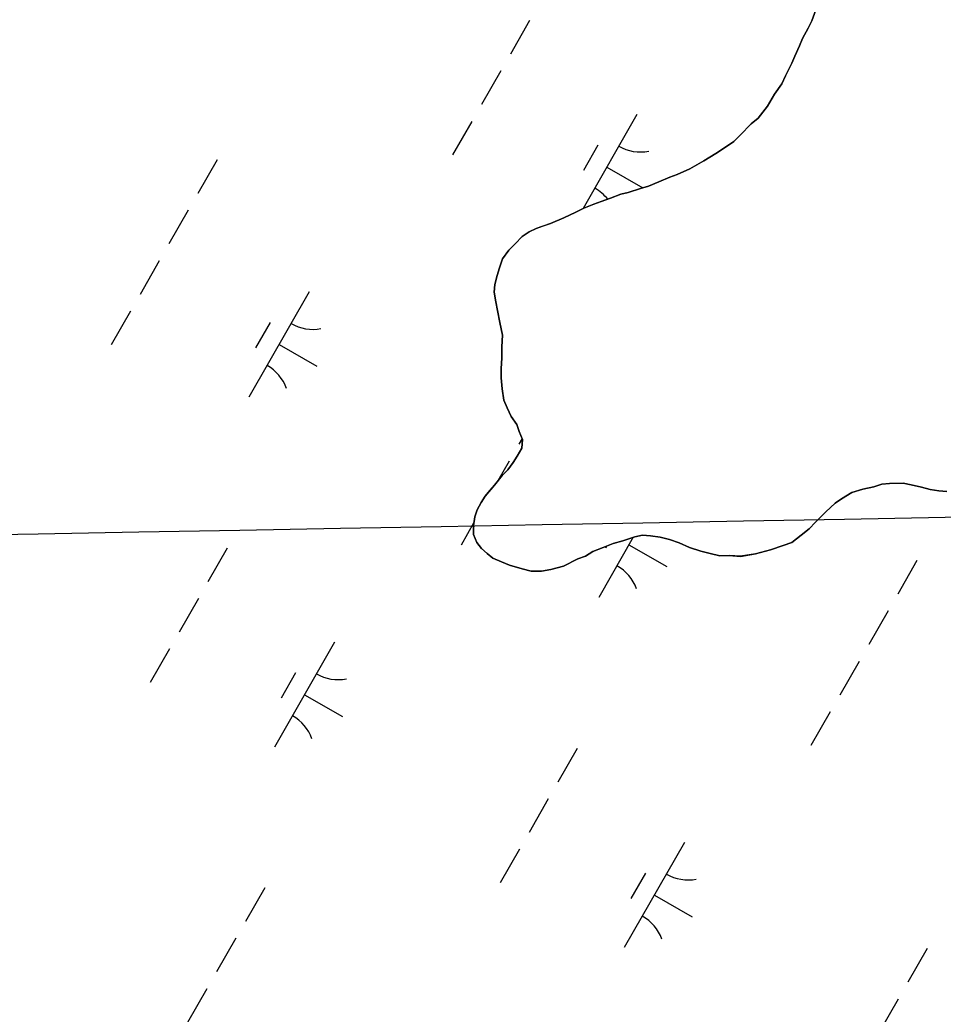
# Model space of a CAD drawing. Extents: x 3930721 to 3950824, y 220441 to 242861.
# Drawn here: x 3944948.3 to 3945329.2, y 230095.9 to 230506.2 of the extents above; entities that cross this region are included whole.
import ezdxf

# ---------------------------------------------------------------- set-up
doc = ezdxf.new("R2010")
doc.units = 0
for name, color, linetype in [('V-GRID-MAJR', 7, 'Continuous'), ('V-TOPO-SHOR', 7, 'Continuous'), ('V-WETL-SWMP', 7, 'Continuous')]:
    doc.layers.add(name, color=color, linetype=linetype)

msp = doc.modelspace()

# ---------------------------------------------------------------- linework, layer by layer
at = {"layer": 'V-GRID-MAJR'}
msp.add_spline([(3935736.57, 230127.92), (3940756.95, 230218.14), (3946078.33, 230314.51), (3946614.64, 230324.26)], degree=3, dxfattribs=at)
at = {"layer": 'V-TOPO-SHOR'}
for points in [[(3945155.56, 230279.63), (3945150.31, 230281.21), (3945147.02, 230282.49), (3945143.41, 230284.09), (3945141.1, 230286.03), (3945138.79, 230287.97), (3945136.79, 230290.57), (3945135.45, 230293.83), (3945135.42, 230297.43), (3945136.03, 230301.04), (3945136.99, 230303.99), (3945138.59, 230306.96), (3945140.2, 230309.59), (3945142.15, 230311.9), (3945144.08, 230314.21), (3945147.32, 230318.18), (3945149.59, 230320.49), (3945151.85, 230323.46), (3945153.46, 230326.1), (3945155.39, 230329.39), (3945155.68, 230332.99), (3945154.34, 230336.25), (3945153.33, 230339.19), (3945151, 230342.44), (3945149.33, 230346.02), (3945147.99, 230349.28), (3945147.29, 230353.86), (3945146.91, 230358.44), (3945146.87, 230362.37), (3945147.15, 230366.62), (3945147.11, 230371.21), (3945147.39, 230376.12), (3945146.35, 230381.35), (3945145.32, 230386.25), (3945144.63, 230389.84), (3945143.94, 230393.77), (3945144.23, 230397.04), (3945145.17, 230400.65), (3945146.12, 230403.93), (3945147.4, 230407.55), (3945149.98, 230411.18), (3945152.57, 230413.82), (3945155.49, 230416.8), (3945158.41, 230418.79), (3945161.35, 230420.13), (3945164.28, 230421.14), (3945167.22, 230422.15), (3945172.76, 230424.5), (3945177.65, 230426.84), (3945180.9, 230428.51), (3945185.14, 230430.19), (3945188.08, 230431.2), (3945191.99, 230432.55), (3945196.23, 230434.23), (3945199.17, 230434.92), (3945204.39, 230436.61), (3945207.66, 230437.62), (3945211.9, 230439.3), (3945216.46, 230441.31), (3945219.39, 230442.33), (3945224.61, 230444.67), (3945230.47, 230448), (3945235.35, 230451), (3945238.93, 230453.33), (3945242.83, 230455.99), (3945245.42, 230458.63), (3945249.96, 230463.26), (3945252.88, 230465.58), (3945256.76, 230470.53), (3945259.65, 230475.47), (3945262.56, 230479.76), (3945264.16, 230483.05), (3945266.72, 230488.31), (3945268, 230491.27), (3945269.93, 230495.54), (3945271.21, 230498.5), (3945273.45, 230502.78), (3945275.06, 230505.74), (3945276.65, 230510.35)], [(3945330.72, 230311.52), (3945327.44, 230311.81), (3945323.83, 230312.43), (3945320.22, 230313.38), (3945315.96, 230314.32), (3945312.68, 230314.94), (3945307.11, 230314.88), (3945303.84, 230314.52), (3945300.58, 230313.51), (3945296, 230312.48), (3945291.44, 230311.12), (3945287.21, 230308.46), (3945284.6, 230306.8), (3945280.71, 230303.16), (3945276.5, 230298.86), (3945273.91, 230296.21), (3945270.66, 230293.56), (3945266.76, 230290.57), (3945263.18, 230289.23), (3945257.96, 230287.54), (3945251.75, 230285.84), (3945245.54, 230284.8), (3945240.96, 230285.08), (3945237.03, 230285.03), (3945233.09, 230285.98), (3945229.15, 230286.92), (3945224.55, 230288.51), (3945220.28, 230290.43), (3945216.34, 230291.7), (3945212.4, 230292.64), (3945208.46, 230293.26), (3945205.19, 230293.55), (3945201.92, 230292.86), (3945197.03, 230291.18), (3945193.11, 230290.16), (3945188.87, 230288.48), (3945184.63, 230286.8), (3945181.7, 230284.8), (3945178.44, 230283.79), (3945172.58, 230280.78), (3945167.35, 230279.42), (3945163.43, 230278.72), (3945159.18, 230278.68), (3945155.56, 230279.63)]]:
    msp.add_lwpolyline(points, dxfattribs=at)
at = {"layer": 'V-WETL-SWMP'}
for p, q in [((3945276.65, 230510.34), (3945275.06, 230505.74)), ((3945158.58, 230505.98), (3945150.63, 230492.09)), ((3945273.45, 230502.78), (3945271.21, 230498.5)), ((3945275.06, 230505.74), (3945273.45, 230502.78)), ((3945271.21, 230498.5), (3945269.93, 230495.54)), ((3945269.93, 230495.54), (3945268, 230491.27)), ((3945268, 230491.27), (3945266.73, 230488.31)), ((3945266.73, 230488.31), (3945264.16, 230483.05)), ((3945146.65, 230485.15), (3945138.7, 230471.27)), ((3945264.16, 230483.05), (3945262.56, 230479.76)), ((3945262.56, 230479.76), (3945259.65, 230475.47)), ((3945259.65, 230475.47), (3945256.76, 230470.53)), ((3945256.76, 230470.53), (3945252.88, 230465.58)), ((3945202.85, 230467.14), (3945180.66, 230428.39)), ((3945252.88, 230465.58), (3945249.96, 230463.26)), ((3945134.73, 230464.32), (3945126.78, 230450.44)), ((3945249.96, 230463.26), (3945245.42, 230458.63)), ((3945245.42, 230458.63), (3945242.83, 230455.98)), ((3945186.71, 230454.48), (3945180.75, 230444.07)), ((3945238.93, 230453.33), (3945235.35, 230451)), ((3945242.83, 230455.98), (3945238.93, 230453.33)), ((3945235.35, 230451), (3945230.47, 230448)), ((3945029.68, 230448.42), (3945021.73, 230434.54)), ((3945190.42, 230445.44), (3945205.34, 230436.9)), ((3945224.61, 230444.67), (3945219.39, 230442.33)), ((3945230.47, 230448), (3945224.61, 230444.67)), ((3945216.46, 230441.31), (3945211.9, 230439.3)), ((3945219.39, 230442.33), (3945216.46, 230441.31)), ((3945204.39, 230436.61), (3945199.17, 230434.92)), ((3945207.66, 230437.62), (3945204.39, 230436.61)), ((3945211.9, 230439.3), (3945207.66, 230437.62)), ((3945191.99, 230432.55), (3945188.08, 230431.2)), ((3945196.23, 230434.23), (3945191.99, 230432.55)), ((3945199.17, 230434.92), (3945196.23, 230434.23)), ((3945180.9, 230428.51), (3945177.65, 230426.84)), ((3945185.14, 230430.19), (3945180.9, 230428.51)), ((3945188.08, 230431.2), (3945185.14, 230430.19)), ((3945017.76, 230427.6), (3945009.81, 230413.71)), ((3945172.76, 230424.5), (3945167.22, 230422.15)), ((3945177.65, 230426.84), (3945172.76, 230424.5)), ((3945161.35, 230420.13), (3945158.41, 230418.79)), ((3945167.22, 230422.15), (3945161.35, 230420.13)), ((3945155.49, 230416.8), (3945152.57, 230413.82)), ((3945158.41, 230418.79), (3945155.49, 230416.8)), ((3945152.57, 230413.82), (3945149.98, 230411.18)), ((3945147.4, 230407.55), (3945146.12, 230403.93)), ((3945149.98, 230411.18), (3945147.4, 230407.55)), ((3945005.83, 230406.77), (3944997.88, 230392.89)), ((3945146.12, 230403.93), (3945145.17, 230400.65)), ((3945145.17, 230400.65), (3945144.23, 230397.04)), ((3945144.23, 230397.04), (3945143.93, 230393.76)), ((3945067.66, 230393.93), (3945042.81, 230350.54)), ((3945143.93, 230393.76), (3945144.63, 230389.84)), ((3945144.63, 230389.84), (3945145.32, 230386.25)), ((3944993.9, 230385.95), (3944985.95, 230372.06)), ((3945145.32, 230386.25), (3945146.35, 230381.35)), ((3945051.52, 230381.27), (3945045.55, 230370.86)), ((3945146.35, 230381.35), (3945147.39, 230376.12)), ((3945147.39, 230376.12), (3945147.11, 230371.21)), ((3945055.23, 230372.23), (3945070.85, 230363.29)), ((3945147.11, 230371.21), (3945147.16, 230366.62)), ((3945147.16, 230366.62), (3945146.87, 230362.37)), ((3945146.87, 230362.37), (3945146.91, 230358.44)), ((3945146.91, 230358.44), (3945147.29, 230353.86)), ((3945147.29, 230353.86), (3945147.99, 230349.28)), ((3945147.99, 230349.28), (3945149.33, 230346.02)), ((3945149.33, 230346.02), (3945151, 230342.44)), ((3945151, 230342.44), (3945153.33, 230339.19)), ((3945153.33, 230339.19), (3945154.34, 230336.25)), ((3945154.34, 230336.25), (3945155.68, 230332.99)), ((3945155.5, 230333.42), (3945154.15, 230331.05)), ((3945155.68, 230332.99), (3945155.39, 230329.39)), ((3945153.46, 230326.09), (3945151.85, 230323.46)), ((3945155.39, 230329.39), (3945153.46, 230326.09)), ((3945150.17, 230324.11), (3945145.49, 230315.94)), ((3945151.85, 230323.46), (3945149.59, 230320.49)), ((3945147.32, 230318.17), (3945144.08, 230314.21)), ((3945149.59, 230320.49), (3945147.32, 230318.17)), ((3945144.08, 230314.21), (3945140.2, 230309.59)), ((3945296, 230312.48), (3945300.58, 230313.51)), ((3945300.58, 230313.51), (3945303.84, 230314.52)), ((3945303.84, 230314.52), (3945307.11, 230314.88)), ((3945307.11, 230314.88), (3945312.68, 230314.94)), ((3945312.68, 230314.94), (3945315.96, 230314.32)), ((3945315.96, 230314.32), (3945320.22, 230313.38)), ((3945320.22, 230313.38), (3945323.83, 230312.43)), ((3945140.2, 230309.59), (3945138.59, 230306.96)), ((3945287.21, 230308.46), (3945291.44, 230311.12)), ((3945291.44, 230311.12), (3945296, 230312.48)), ((3945323.83, 230312.43), (3945327.44, 230311.81)), ((3945327.44, 230311.81), (3945330.72, 230311.52)), ((3945138.59, 230306.96), (3945136.99, 230303.99)), ((3945280.71, 230303.16), (3945284.6, 230306.8)), ((3945284.6, 230306.8), (3945287.21, 230308.46)), ((3945136.03, 230301.04), (3945135.42, 230297.43)), ((3945136.99, 230303.99), (3945136.03, 230301.04)), ((3945276.5, 230298.86), (3945280.71, 230303.16)), ((3945135.64, 230298.73), (3945130.29, 230289.4)), ((3945135.42, 230297.43), (3945135.45, 230293.83)), ((3945273.91, 230296.21), (3945276.5, 230298.86)), ((3945135.45, 230293.83), (3945136.79, 230290.57)), ((3945201.35, 230292.67), (3945187.15, 230267.87)), ((3945197.03, 230291.18), (3945201.92, 230292.86)), ((3945201.92, 230292.86), (3945205.19, 230293.55)), ((3945205.19, 230293.55), (3945208.46, 230293.26)), ((3945208.46, 230293.26), (3945212.4, 230292.64)), ((3945212.4, 230292.64), (3945216.33, 230291.7)), ((3945266.76, 230290.57), (3945270.66, 230293.56)), ((3945270.66, 230293.56), (3945273.91, 230296.21)), ((3945136.79, 230290.57), (3945138.79, 230287.97)), ((3945188.87, 230288.48), (3945193.11, 230290.16)), ((3945190.41, 230289.09), (3945189.9, 230288.19)), ((3945193.11, 230290.16), (3945197.03, 230291.18)), ((3945199.57, 230289.56), (3945215.19, 230280.62)), ((3945216.33, 230291.7), (3945220.28, 230290.43)), ((3945220.28, 230290.43), (3945224.55, 230288.51)), ((3945257.95, 230287.54), (3945263.18, 230289.23)), ((3945263.18, 230289.23), (3945266.76, 230290.57)), ((3945033.86, 230288.21), (3945025.91, 230274.32)), ((3945138.79, 230287.97), (3945141.1, 230286.03)), ((3945141.1, 230286.03), (3945143.41, 230284.09)), ((3945178.44, 230283.79), (3945181.7, 230284.8)), ((3945181.7, 230284.8), (3945184.63, 230286.8)), ((3945184.63, 230286.8), (3945188.87, 230288.48)), ((3945224.55, 230288.51), (3945229.15, 230286.92)), ((3945229.15, 230286.92), (3945233.09, 230285.98)), ((3945233.09, 230285.98), (3945237.03, 230285.04)), ((3945237.03, 230285.04), (3945240.96, 230285.08)), ((3945240.96, 230285.08), (3945245.54, 230284.79)), ((3945245.54, 230284.79), (3945251.75, 230285.84)), ((3945251.75, 230285.84), (3945257.95, 230287.54)), ((3945143.41, 230284.09), (3945147.02, 230282.49)), ((3945147.02, 230282.49), (3945150.31, 230281.21)), ((3945150.31, 230281.21), (3945155.57, 230279.63)), ((3945167.35, 230279.42), (3945172.58, 230280.78)), ((3945172.58, 230280.78), (3945178.44, 230283.79)), ((3945318.37, 230283.09), (3945310.42, 230269.21)), ((3945155.57, 230279.63), (3945159.18, 230278.68)), ((3945159.18, 230278.68), (3945163.43, 230278.73)), ((3945163.43, 230278.73), (3945167.35, 230279.42)), ((3945021.94, 230267.38), (3945013.98, 230253.5)), ((3945306.44, 230262.27), (3945298.49, 230248.38)), ((3945078.13, 230249.37), (3945053.28, 230205.98)), ((3945010.01, 230246.56), (3945002.06, 230232.67)), ((3945294.51, 230241.44), (3945286.56, 230227.56)), ((3945061.99, 230236.71), (3945056.03, 230226.3)), ((3945065.71, 230227.67), (3945081.33, 230218.73)), ((3945282.59, 230220.61), (3945274.63, 230206.73)), ((3945178.2, 230205.54), (3945170.25, 230191.66)), ((3945166.28, 230184.72), (3945158.33, 230170.83)), ((3945222.47, 230166.7), (3945197.62, 230123.31)), ((3945154.35, 230163.89), (3945146.4, 230150)), ((3945206.33, 230154.05), (3945200.37, 230143.64)), ((3945049.31, 230147.99), (3945041.36, 230134.11)), ((3945210.05, 230145.01), (3945225.67, 230136.06)), ((3945037.38, 230127.16), (3945029.43, 230113.28)), ((3945322.55, 230122.88), (3945314.59, 230108.99)), ((3945025.45, 230106.34), (3945017.5, 230092.45)), ((3945310.62, 230102.05), (3945302.67, 230088.16))]:
    msp.add_line(p, q, dxfattribs=at)
for centre, start, end in [((3945204.36, 230469.29), 239.4279, 280.9715), ((3945176.9, 230421.36), 37.7836, 60.9715), ((3945069.16, 230396.08), 239.4279, 280.9715), ((3945041.71, 230348.14), 19.4279, 60.9715), ((3945186.05, 230265.48), 19.4279, 60.9715), ((3945079.64, 230251.52), 239.4279, 280.9715), ((3945052.18, 230203.59), 19.4279, 60.9715), ((3945223.98, 230168.86), 239.4279, 280.9715), ((3945196.53, 230120.92), 19.4279, 60.9715)]:
    msp.add_arc(centre, 17.62, start, end, dxfattribs=at)

doc.saveas('drawing.dxf')
